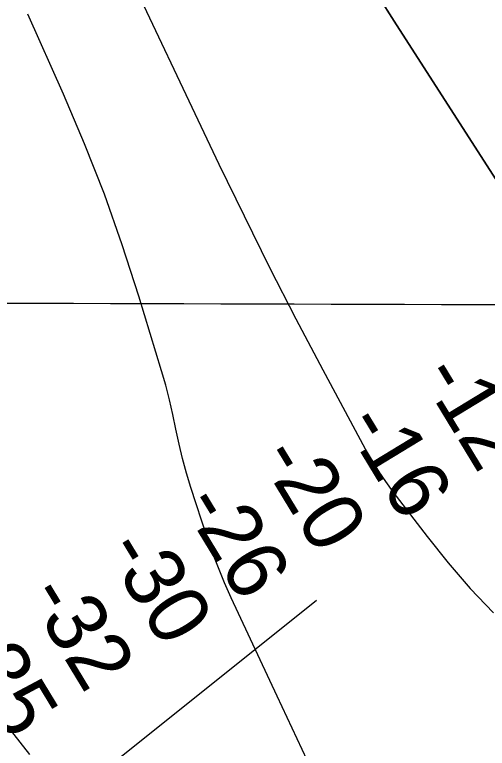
# Model space of a CAD drawing. Extents: x 3161615 to 3199515, y 867541 to 892976.
# Drawn here: x 3180899 to 3181424, y 884594 to 885408 of the extents above; entities that cross this region are included whole.
import ezdxf

# ---------------------------------------------------------------- set-up
doc = ezdxf.new("R2010")
doc.units = 0
for name, color, linetype in [('V-GRID-MAJR', 7, 'Continuous'), ('V-RIVR-RANG', 7, 'Continuous'), ('V-TOPO-DPTH', 7, 'Continuous'), ('V-TOPO-MINR', 7, 'Continuous')]:
    doc.layers.add(name, color=color, linetype=linetype)

msp = doc.modelspace()

# ---------------------------------------------------------------- linework, layer by layer
at = {"layer": 'V-GRID-MAJR'}
msp.add_spline([(3165858.044, 885132.7980000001), (3171084.176, 885116.4550000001), (3176310.311, 885100.872), (3181536.449, 885086.049), (3186762.588, 885071.987), (3191988.73, 885058.685), (3197214.873, 885046.142), (3197214.874, 885046.142)], degree=3, dxfattribs=at)
at = {"layer": 'V-RIVR-RANG'}
msp.add_line((3179577.118000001, 883433.1639999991), (3181234.3485000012, 884758.4831999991), dxfattribs=at)
at = {"layer": 'V-TOPO-DPTH'}
for points in [[(3180745.9050457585, 886421.0666358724), (3180796.1615256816, 886343.6236196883), (3180814.4962867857, 886314.8464805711), (3180832.506396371, 886285.8712912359), (3180850.0295286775, 886256.5990265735), (3180867.2280094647, 886227.1287116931), (3180875.8990246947, 886211.9810348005), (3180897.040091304, 886174.7054093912), (3180917.9821531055, 886137.3193491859), (3180938.625707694, 886099.7676367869), (3180959.070257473, 886062.1054895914), (3181157.8916076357, 885692.3391646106), (3181177.924307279, 885655.004294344), (3181197.91343856, 885617.646161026), (3181217.8372172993, 885580.2531331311), (3181237.7174276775, 885542.8368421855), (3181258.0265135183, 885505.6732631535), (3181278.950096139, 885468.8693663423), (3181300.795423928, 885432.6049928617), (3181323.2552484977, 885396.7003016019), (3181523.8302473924, 885084.8780080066)], [(3181523.8302473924, 885084.8780080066), (3181323.2552484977, 885396.7003016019), (3181300.795423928, 885432.6049928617), (3181278.950096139, 885468.8693663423), (3181258.0265135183, 885505.6732631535), (3181237.7174276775, 885542.8368421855), (3181217.8372172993, 885580.2531331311), (3181197.91343856, 885617.646161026), (3181177.924307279, 885655.004294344), (3181157.8916076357, 885692.3391646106), (3180959.070257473, 886062.1054895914), (3180938.625707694, 886099.7676367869), (3180917.9821531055, 886137.3193491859), (3180897.040091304, 886174.7054093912), (3180875.8990246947, 886211.9810348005), (3180867.2280094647, 886227.1287116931), (3180850.0295286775, 886256.5990265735), (3180832.506396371, 886285.8712912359), (3180814.4962867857, 886314.8464805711), (3180796.1615256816, 886343.6236196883), (3180745.9050457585, 886421.0666358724)], [(3181012.562215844, 885481.9719370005), (3181126.199413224, 885242.2160487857), (3181154.0308943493, 885184.6153407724), (3181182.4327677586, 885127.3026392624), (3181211.6902295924, 885070.4219475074), (3181241.51808371, 885013.8292622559), (3181288.5437372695, 884926.2051121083), (3181295.576462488, 884913.8274923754), (3181302.993356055, 884901.6976994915), (3181310.986502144, 884889.9396468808), (3181319.363816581, 884878.4294211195), (3181357.3253528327, 884828.8330130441), (3181380.8226971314, 884799.6687684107), (3181405.239626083, 884771.3378342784), (3181431.0359320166, 884744.256865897)], [(3181012.562215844, 885481.9719370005), (3181126.199413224, 885242.2160487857), (3181154.0308943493, 885184.6153407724), (3181182.4327677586, 885127.3026392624), (3181211.6902295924, 885070.4219475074), (3181241.51808371, 885013.8292622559), (3181288.5437372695, 884926.2051121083), (3181295.576462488, 884913.8274923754), (3181302.993356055, 884901.6976994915), (3181310.986502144, 884889.9396468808), (3181319.363816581, 884878.4294211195), (3181357.3253528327, 884828.8330130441), (3181380.8226971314, 884799.6687684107), (3181405.239626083, 884771.3378342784), (3181431.0359320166, 884744.256865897)], [(3181223.9895398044, 884580.8069427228), (3181190.6847622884, 884651.6846213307), (3181139.7252979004, 884761.0137574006), (3181132.4171586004, 884777.4496543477), (3181125.504988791, 884794.0423065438), (3181119.186773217, 884810.8700916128), (3181113.264527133, 884827.8546319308), (3181095.033846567, 884883.2897604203), (3181090.1318809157, 884899.2574083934), (3181085.657711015, 884915.3350048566), (3181081.8252347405, 884931.577524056), (3181078.420554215, 884947.929991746), (3181075.068615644, 884964.299151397), (3181071.3585512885, 884980.5804401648), (3181067.1112982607, 884996.7299226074), (3181062.5059194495, 885012.7915341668), (3181037.304502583, 885095.4866598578), (3181018.7920087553, 885152.442615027), (3180998.901021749, 885208.883994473), (3180976.9422949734, 885264.5535103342), (3180953.6050750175, 885319.7084504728), (3180914.0482057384, 885408.5905102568)], [(3181223.9895398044, 884580.8069427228), (3181190.6847622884, 884651.6846213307), (3181139.7252979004, 884761.0137574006), (3181132.4171586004, 884777.4496543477), (3181125.504988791, 884794.0423065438), (3181119.186773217, 884810.8700916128), (3181113.264527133, 884827.8546319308), (3181095.033846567, 884883.2897604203), (3181090.1318809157, 884899.2574083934), (3181085.657711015, 884915.3350048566), (3181081.8252347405, 884931.577524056), (3181078.420554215, 884947.929991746), (3181075.068615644, 884964.299151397), (3181071.3585512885, 884980.5804401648), (3181067.1112982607, 884996.7299226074), (3181062.5059194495, 885012.7915341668), (3181037.304502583, 885095.4866598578), (3181018.7920087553, 885152.442615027), (3180998.901021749, 885208.883994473), (3180976.9422949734, 885264.5535103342), (3180953.6050750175, 885319.7084504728), (3180914.0482057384, 885408.5905102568)], [(3180894.1763670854, 884614.5953870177), (3180915.84379403, 884587.1122381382)], [(3180894.1763670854, 884614.5953870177), (3180915.84379403, 884587.1122381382)]]:
    msp.add_lwpolyline(points, dxfattribs=at)
at = {"layer": 'V-TOPO-MINR'}
for points in [[(3181523.8302473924, 885084.8780080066), (3181323.2552484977, 885396.7003016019), (3181300.795423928, 885432.6049928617), (3181278.950096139, 885468.8693663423), (3181258.0265135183, 885505.6732631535), (3181237.7174276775, 885542.8368421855), (3181217.8372172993, 885580.2531331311), (3181197.91343856, 885617.646161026), (3181177.924307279, 885655.004294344), (3181157.8916076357, 885692.3391646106), (3180959.070257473, 886062.1054895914), (3180938.625707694, 886099.7676367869), (3180917.9821531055, 886137.3193491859), (3180897.040091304, 886174.7054093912), (3180875.8990246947, 886211.9810348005), (3180867.2280094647, 886227.1287116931), (3180850.0295286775, 886256.5990265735), (3180832.506396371, 886285.8712912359), (3180814.4962867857, 886314.8464805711), (3180796.1615256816, 886343.6236196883), (3180745.9050457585, 886421.0666358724)], [(3181012.562215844, 885481.9719370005), (3181126.199413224, 885242.2160487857), (3181154.0308943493, 885184.6153407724), (3181182.4327677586, 885127.3026392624), (3181211.6902295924, 885070.4219475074), (3181241.51808371, 885013.8292622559), (3181288.5437372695, 884926.2051121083), (3181295.576462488, 884913.8274923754), (3181302.993356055, 884901.6976994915), (3181310.986502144, 884889.9396468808), (3181319.363816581, 884878.4294211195), (3181357.3253528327, 884828.8330130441), (3181380.8226971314, 884799.6687684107), (3181405.239626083, 884771.3378342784), (3181431.0359320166, 884744.256865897)], [(3181223.9895398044, 884580.8069427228), (3181190.6847622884, 884651.6846213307), (3181139.7252979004, 884761.0137574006), (3181132.4171586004, 884777.4496543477), (3181125.504988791, 884794.0423065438), (3181119.186773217, 884810.8700916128), (3181113.264527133, 884827.8546319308), (3181095.033846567, 884883.2897604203), (3181090.1318809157, 884899.2574083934), (3181085.657711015, 884915.3350048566), (3181081.8252347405, 884931.577524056), (3181078.420554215, 884947.929991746), (3181075.068615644, 884964.299151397), (3181071.3585512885, 884980.5804401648), (3181067.1112982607, 884996.7299226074), (3181062.5059194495, 885012.7915341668), (3181037.304502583, 885095.4866598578), (3181018.7920087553, 885152.442615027), (3180998.901021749, 885208.883994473), (3180976.9422949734, 885264.5535103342), (3180953.6050750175, 885319.7084504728), (3180914.0482057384, 885408.5905102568)], [(3180894.1763670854, 884614.5953870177), (3180915.84379403, 884587.1122381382)]]:
    msp.add_lwpolyline(points, dxfattribs=at)

# ---------------------------------------------------------------- texts
at = {"layer": 'V-RIVR-RANG'}
for s, p in [('-12', (3181348.432743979, 885007.7176002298)), ('-16', (3181264.247839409, 884953.6899291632)), ('-20', (3181169.519900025, 884917.0242253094)), ('-26', (3181084.376628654, 884864.5748239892)), ('-30', (3180998.137080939, 884813.9291595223)), ('-32', (3180911.623714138, 884763.7354292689)), ('-35', (3180826.6173523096, 884711.0605608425))]:
    msp.add_text(s, height=67, rotation=301.2672222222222, dxfattribs=at).set_placement(p)

doc.saveas('drawing.dxf')
